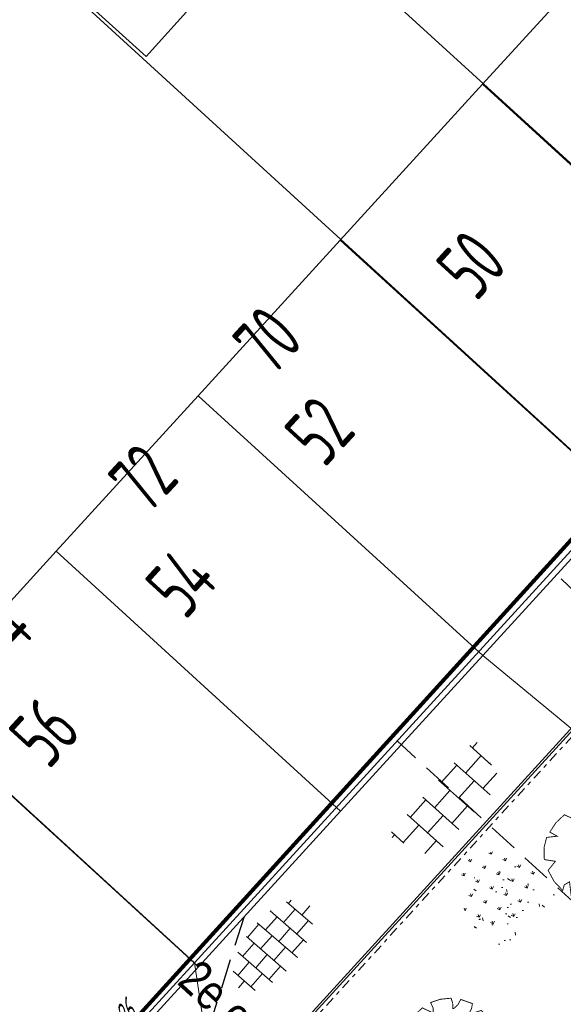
# Model space of a CAD drawing. Header units: metres. Extents: x 111546 to 149831, y 498798 to 507863.
# Tile 820 of 1056: x 111836 to 111850, y 501772 to 501797. Entities that reach past the tile are written whole.
import ezdxf
from ezdxf.enums import TextEntityAlignment as Align

# ---------------------------------------------------------------- set-up
doc = ezdxf.new("R2010")
doc.units = ezdxf.units.M
for name, pattern in [('DASHDOT', [25.4, 12.7, -6.35, 0, -6.35]), ('DASHED', [19.05, 12.7, -6.35]), ('HIDDENX2', [19.05, 12.7, -6.35])]:
    doc.linetypes.add(name, pattern=pattern)
for name, color, linetype in [('0-bs-hoogte dorpel', 130, 'Continuous'), ('0-werkgrens', 210, 'FENCELINE1'), ('3-vw-band-ob 6x20', 30, 'Continuous'), ('3-vw-HV-304010-Opbreken tegels-opp', 150, 'AI-KADASTRAAL'), ('4-nw-boom tekst', 7, 'Continuous'), ('B01_HOOFDGEBOUW', 1, 'Continuous'), ('B02_BIJGEBOUW', 1, 'Continuous'), ('B07_TUSSENMUUR', 1, 'Continuous'), ('Q26_BOOM', 252, 'Continuous'), ('Z02_HUISNUMMER', 7, 'Continuous')]:
    doc.layers.add(name, color=color, linetype=linetype)
for name, color, linetype, lineweight in [('0-kadastrale percelen', 253, 'AI-KADASTRAAL', 9), ('2-YY-huisaansluiting DWA 125mm', 10, 'HIDDENX2', 30), ('2-YY-kolkleiding HWA 125mm', 150, 'Continuous', 15), ('3-nw-arcering-trottoir', 2, 'Continuous', 15), ('3-nw-band-ob 10x20', 7, 'Continuous', 13), ('3-nw-band-ob 10x20-achterkant', 7, 'DASHDOT', 13), ('3-vw-verharding', 3, 'Continuous', 15), ('4-bs-gras', 253, 'Continuous', 9), ('4-nw materiaalscheiding-groen', 210, 'DASHED', 13), ('4-nw-boom 2e grootte', 7, 'Continuous', 35), ('4-nw-gazon', 7, 'Continuous', 5)]:
    doc.layers.add(name, color=color, linetype=linetype, lineweight=lineweight)
doc.styles.get("Standard").update_dxf_attribs({"font": 'isocp-ie.shx'})
doc.styles.add('Zaanstad', font='ARIALN.TTF')
doc.linetypes.add('AI-KADASTRAAL', pattern='A,5.5,-2,["K",Standard,S=1.8,R=0,X=0,Y=-0.9],-2,5.5,-2,[5,NLCS.SHX,S=0.75,R=0,X=0,Y=0],-2', length=19)
doc.linetypes.add('FENCELINE1', pattern='A,6.35,-2.54,[133,ltypeshp.shx,S=2.54,R=0,X=-2.54,Y=0],-2.54,25.4', length=36.83)
pattern_1 = [(294.51638, (112010.33835, 501946.37295), (-0.2375469, -0.6359021), [0.4, -0.56]), (294.51638, (112010.27896, 501946.21397), (-0.2375469, -0.6359021), [0.16, -0.8]), (294.51638, (112010.49732, 501946.31356), (-0.2375469, -0.6359021), [0.16, -0.8])]

# ---------------------------------------------------------------- blocks, each defined once
blk = doc.blocks.new('Q26')
at = {"linetype": 'Continuous', "lineweight": 20, "const_width": 0.0225}
blk.add_lwpolyline([(0.757, 0.516), (1.237, 0.371), (1.308, -0.046), (1.235, -0.463), (0.83, -0.494), (1.061, -0.711), (0.757, -1.022), (0.565, -0.971), (0.395, -0.867), (0.404, -1.032), (0.49, -1.198), (0.163, -1.271), (-0.015, -1.136), (-0.097, -0.929), (-0.141, -1.084), (-0.112, -1.255), (-0.489, -1.131), (-0.532, -0.774), (-0.668, -0.854), (-0.707, -0.996), (-0.927, -0.766), (-1.083, -0.479), (-0.894, -0.246), (-1.181, -0.203), (-1.187, 0.104), (-1.122, 0.367), (-0.847, 0.398), (-1.04, 0.503), (-0.879, 0.749), (-0.663, 0.95), (-0.402, 0.826), (-0.388, 0.795), (-0.382, 0.942), (-0.452, 1.088), (-0.194, 1.172), (0.076, 1.199), (0.118, 1.07), (0.119, 0.935), (0.148, 0.935), (0.252, 1.031), (0.325, 1.167), (0.626, 1.059), (0.6, 0.925), (0.525, 0.78), (0.856, 0.885), (1.105, 0.593), (0.924, 0.584)], close=True, dxfattribs=at)
at = {"linetype": 'Continuous', "lineweight": 20}
blk.add_circle((0.001, -0.001), 0.0983, dxfattribs=at)
blk = doc.blocks.new('tgls')
at = {"linetype": 'Continuous'}
for p, q in [((-1.018, -0.663), (-1.018, 0.575)), ((-0.418, -0.668), (-0.418, 0.573)), ((0.182, -0.673), (0.182, 0.57)), ((0.782, -0.678), (0.782, 0.568)), ((-1.018, 0.329), (-1.552, 0.329)), ((0.182, 0.329), (-0.418, 0.329)), ((1.218, 0.329), (0.782, 0.329)), ((-1.618, 0.029), (-1.635, 0.029)), ((-1.618, -0.658), (-1.618, 0.09)), ((-0.418, 0.029), (-1.018, 0.029)), ((0.782, 0.029), (0.182, 0.029)), ((1.382, -0.682), (1.382, -0.248)), ((-1.018, -0.271), (-1.618, -0.271)), ((0.182, -0.271), (-0.418, -0.271)), ((1.382, -0.271), (0.782, -0.271)), ((-1.618, -0.571), (-1.803, -0.571)), ((-0.418, -0.571), (-1.018, -0.571)), ((0.782, -0.571), (0.182, -0.571)), ((1.473, -0.571), (1.382, -0.571))]:
    blk.add_line(p, q, dxfattribs=at)
blk = doc.blocks.new('4-boom 2e grootte')
at = {"lineweight": 30}
for p, q in [((-0.918, 1.79), (-1.082, 1.616)), ((-0.753, 1.79), (-0.918, 1.79)), ((-0.46, 1.9), (-0.753, 1.79)), ((-0.094, 1.973), (-0.46, 1.9)), ((-0.094, 1.973), (-0.094, 1.86)), ((-0.094, 1.86), (-0.055, 1.903)), ((-0.055, 1.903), (0.153, 1.955)), ((0.153, 1.955), (0.317, 1.955)), ((0.317, 1.955), (0.308, 1.858)), ((0.308, 1.858), (0.362, 1.874)), ((0.362, 1.874), (0.436, 1.891)), ((0.436, 1.891), (0.619, 1.863)), ((0.656, 1.818), (0.583, 1.79)), ((0.619, 1.863), (0.656, 1.818)), ((0.656, 1.818), (0.647, 1.754)), ((0.656, 1.818), (0.747, 1.808)), ((0.707, 1.878), (0.734, 1.744)), ((0.894, 1.781), (1.241, 1.534)), ((-1.192, 1.616), (-1.649, 1.15)), ((-1.082, 1.616), (-1.192, 1.616)), ((-1.082, 1.616), (-1.055, 1.543)), ((0.734, 1.744), (0.973, 1.725)), ((1.241, 1.534), (1.296, 1.406)), ((1.296, 1.406), (1.296, 1.424)), ((1.296, 1.424), (1.296, 1.406)), ((1.296, 1.424), (1.488, 1.388)), ((1.488, 1.388), (1.351, 1.269)), ((1.351, 1.269), (1.369, 1.159)), ((-1.376, 1.121), (-1.796, 1.003)), ((-1.649, 1.15), (-1.376, 1.121)), ((1.369, 1.159), (1.433, 1.095)), ((1.433, 1.095), (1.58, 1.131)), ((1.561, 1.223), (1.58, 1.131)), ((1.58, 1.131), (1.717, 1.049)), ((1.717, 1.049), (1.763, 0.912)), ((-1.832, 0.839), (-1.906, 0.665)), ((-1.723, 0.958), (-1.832, 0.839)), ((-1.796, 1.003), (-1.668, 0.921)), ((-1.723, 0.958), (-1.695, 0.83)), ((1.763, 0.912), (1.671, 0.789)), ((1.671, 0.789), (1.882, 0.802)), ((1.882, 0.802), (1.882, 0.473)), ((-1.97, 0.567), (-2.006, 0.509)), ((-2.006, 0.509), (-1.915, 0.5)), ((-1.951, 0.656), (-1.97, 0.567)), ((-1.906, 0.665), (-1.951, 0.656)), ((-1.915, 0.5), (-2.034, 0.299)), ((-2.034, 0.299), (-1.933, 0.226)), ((-1.649, 0.5), (-1.915, 0.5)), ((1.882, 0.473), (1.937, 0.482)), ((1.937, 0.482), (2.019, 0.043)), ((-1.933, 0.226), (-2.052, 0.107)), ((-2.052, 0.107), (-1.997, -0.158)), ((-1.887, 0.125), (-2.03, 0)), ((-1.933, 0.226), (-1.887, 0.125)), ((1.872, 0.061), (1.854, -0.131)), ((2.019, 0.043), (1.872, 0.061)), ((-2.098, -0.021), (-1.942, -0.021)), ((-1.997, -0.158), (-1.86, -0.424)), ((1.854, -0.131), (1.973, -0.131)), ((1.973, -0.131), (1.973, -0.524)), ((-1.96, -0.424), (-1.723, -0.424)), ((-1.878, -0.424), (-1.942, -0.524)), ((-1.814, -0.332), (-1.869, -0.406)), ((-1.787, -0.332), (-1.814, -0.332)), ((1.973, -0.689), (1.918, -0.488)), ((1.973, -0.524), (1.918, -0.488)), ((-1.942, -0.524), (-1.942, -0.643)), ((-1.942, -0.643), (-1.805, -0.707)), ((-1.75, -0.616), (-1.805, -0.707)), ((-1.805, -0.707), (-1.805, -0.908)), ((1.891, -0.826), (1.927, -0.707)), ((1.973, -0.689), (1.927, -0.707)), ((-1.768, -0.936), (-1.842, -0.945)), ((-1.668, -0.835), (-1.805, -0.908)), ((-1.805, -0.908), (-1.649, -1.073)), ((-1.768, -0.936), (-1.778, -1)), ((-1.284, -1), (-1.549, -1.174)), ((1.891, -0.826), (1.754, -1.037)), ((-1.659, -1.174), (-1.659, -1.063)), ((-1.549, -1.174), (-1.659, -1.174)), ((-1.549, -1.174), (-1.457, -1.265)), ((-1.457, -1.265), (-1.485, -1.338)), ((-1.329, -1.192), (-1.457, -1.265)), ((-1.192, -1.256), (-1.265, -1.238)), ((-1.265, -1.238), (-1.046, -1.43)), ((1.58, -1.256), (1.168, -1.613)), ((1.58, -1.256), (1.653, -1.137)), ((1.754, -1.037), (1.653, -1.137)), ((-1.485, -1.338), (-1.357, -1.357)), ((-1.357, -1.357), (-1.357, -1.476)), ((-1.357, -1.476), (-1.21, -1.476)), ((-0.945, -1.512), (-1.265, -1.567)), ((-1.21, -1.476), (-1.201, -1.558)), ((-1.046, -1.43), (-1.046, -1.529)), ((-1.201, -1.558), (-1.101, -1.686)), ((-1.101, -1.686), (-0.908, -1.631)), ((-1.009, -1.523), (-0.936, -1.805)), ((-0.936, -1.805), (-0.881, -1.75)), ((-0.881, -1.75), (-0.799, -1.723)), ((-0.753, -1.713), (-0.799, -1.723)), ((-0.707, -1.677), (-0.753, -1.713)), ((-0.753, -1.713), (-0.676, -1.819)), ((-0.716, -1.668), (-0.707, -1.677)), ((-0.707, -1.677), (-0.616, -1.704)), ((-0.616, -1.704), (-0.707, -1.878)), ((-0.524, -1.686), (-0.616, -1.704)), ((-0.433, -1.778), (-0.277, -1.75)), ((-0.277, -1.75), (0.107, -1.851)), ((0.583, -1.778), (0.619, -1.659)), ((0.619, -1.659), (0.711, -1.659)), ((0.711, -1.659), (0.692, -1.778)), ((0.848, -1.778), (0.921, -1.713)), ((0.885, -1.604), (1.04, -1.576)), ((0.921, -1.713), (0.885, -1.604)), ((1.04, -1.576), (1.104, -1.622)), ((1.104, -1.622), (1.077, -1.695)), ((1.168, -1.613), (1.104, -1.622)), ((-0.707, -1.878), (-0.587, -1.819)), ((-0.587, -1.819), (-0.533, -1.906)), ((-0.433, -1.869), (-0.533, -1.906)), ((-0.433, -1.869), (-0.433, -1.778)), ((0.006, -1.97), (-0.433, -1.869)), ((0.198, -1.942), (0.006, -1.97)), ((0.107, -1.851), (0.198, -1.86)), ((0.583, -1.778), (0.198, -1.86)), ((0.198, -1.86), (0.198, -1.942)), ((0.326, -1.979), (0.198, -1.942)), ((0.381, -1.933), (0.326, -1.979)), ((0.418, -1.813), (0.381, -1.933)), ((0.583, -1.778), (0.848, -1.778))]:
    blk.add_line(p, q, dxfattribs=at)
blk.add_circle((0, 0), 0.134, dxfattribs=at)
at = {"layer": '4-nw materiaalscheiding-groen', "color": 7, "style": 'Zaanstad'}
blk.add_text('2e', height=0.8, dxfattribs=at).set_placement((0.242, -1.273))
at = {"layer": '4-nw-boom tekst', "style": 'Zaanstad'}
blk.add_attdef('BOOMSOORT', text='', height=0.9, dxfattribs=at).set_placement((2.061, 1.223), align=Align.BOTTOM_LEFT)

msp = doc.modelspace()

# ---------------------------------------------------------------- hatches: boundary and pattern name
at = {"layer": '3-nw-arcering-trottoir'}
h = msp.add_hatch(dxfattribs=at)
h.set_pattern_fill('AVH-TEGEL_300X300_HALFST', color=256, scale=1.5, angle=208.98107, style=0, pattern_type=2)
h.set_pattern_definition([(229.00454452, (409606.52017, 89795.3017), (-0.12537826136, -0.48724253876), [0.45, -0.45]), (319.00454452, (409606.52017, 89795.3017), (0.2951996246, 0.33964272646), [])])
edge = h.paths.add_edge_path()
edge.add_ellipse((111842.4081, 501773.106), major_axis=(-0.8774, -1.0994), ratio=0.488545, start_angle=0, end_angle=360)
at = {"layer": '3-vw-HV-304010-Opbreken tegels-opp', "ltscale": 0.01}
h = msp.add_hatch(dxfattribs=at)
h.set_pattern_fill('GOST_GLASS', color=256, scale=0.08)
h.set_pattern_definition(pattern_1)
h.paths.add_polyline_path([(111847.7498, 501789.2551), (111848.9675, 501790.5868), (111847.4037, 501792.0168), (111846.186, 501790.6852)], flags=9)
h = msp.add_hatch(dxfattribs=at)
h.set_pattern_fill('GOST_GLASS', color=256, scale=0.08)
h.set_pattern_definition(pattern_1)
h.paths.add_polyline_path([(111842.4657, 501787.3889), (111843.667, 501788.6937), (111842.1759, 501790.0665), (111840.9746, 501788.7617)], flags=9)
h = msp.add_hatch(dxfattribs=at)
h.set_pattern_fill('GOST_GLASS', color=256, scale=0.08)
h.set_pattern_definition(pattern_1)
h.paths.add_polyline_path([(111843.847, 501784.9568), (111845.1298, 501786.3596), (111843.4833, 501787.8653), (111842.2004, 501786.4624)], flags=9)
h = msp.add_hatch(dxfattribs=at)
h.set_pattern_fill('GOST_GLASS', color=256, scale=0.08)
h.set_pattern_definition(pattern_1)
h.paths.add_polyline_path([(111839.2683, 501783.8181), (111840.5348, 501785.1937), (111838.9619, 501786.6418), (111837.6955, 501785.2662)], flags=9)
h = msp.add_hatch(dxfattribs=at)
h.set_pattern_fill('GOST_GLASS', color=256, scale=0.08)
h.set_pattern_definition(pattern_1)
h.paths.add_polyline_path([(111840.2698, 501781.0723), (111841.5541, 501782.4768), (111839.9909, 501783.9063), (111838.7066, 501782.5018)], flags=9)
h = msp.add_hatch(dxfattribs=at)
h.set_pattern_fill('GOST_GLASS', color=256, scale=0.08)
h.set_pattern_definition(pattern_1)
h.paths.add_polyline_path([(111835.5162, 501779.8637), (111836.7842, 501781.2409), (111835.2944, 501782.6125), (111834.0265, 501781.2353)], flags=9)
h = msp.add_hatch(dxfattribs=at)
h.set_pattern_fill('GOST_GLASS', color=256, scale=0.08)
h.set_pattern_definition(pattern_1)
h.paths.add_polyline_path([(111836.7578, 501777.2046), (111838.0309, 501778.5968), (111836.3932, 501780.0944), (111835.1201, 501778.7021)], flags=9)
h = msp.add_hatch(dxfattribs=at)
h.set_pattern_fill('GOST_GLASS', color=256, scale=0.08)
h.set_pattern_definition(pattern_1)
h.paths.add_polyline_path([(111838.2169, 501770.3099), (111839.1615, 501771.2288), (111838.7625, 501772.0843), (111837.8179, 501771.1655)], flags=9)
at = {"layer": '4-bs-gras'}
h = msp.add_hatch(dxfattribs=at)
h.set_pattern_fill('AGR-KRUIDEN', color=256, scale=0.04, pattern_type=2)
h.set_pattern_definition([(110.0468, (111826.72367, 501762.86133), (-0.3626612, 0.1687508), [0.075, -0.4906854]), (65.0468, (111826.72367, 501762.86133), (-0.362661, 0.168751), [0.075, -0.325]), (155.0468, (111826.72367, 501762.86133), (-0.168751, -0.362661), [0.075, -0.325])])
h.paths.add_polyline_path([(111849.1396, 501775.0561), (111848.4228, 501775.6482), (111847.768, 501775.4093), (111847.1948, 501775.4043), (111847.2036, 501774.3936), (111847.5047, 501773.5687), (111848.4348, 501773.6252), (111848.87, 501774.1305), (111849.0566, 501774.3308)])
at = {"layer": '4-nw-gazon', "ltscale": 0.1}
h = msp.add_hatch(dxfattribs=at)
h.set_pattern_fill('AGR-GRAS_GAZON', color=256, scale=0.5, angle=-46.148, pattern_type=2)
h.set_pattern_definition([(308.76637, (112449.1252, 501044.8914), (0.9624805, 0.0527809), [0, -0.76, 0, -0.85, 0, -0.8125]), (278.76637, (112449.1252, 501044.8914), (1.4302849, -0.8534867), [0, -0.41, 0, -0.685, 0, -0.2625]), (238.76637, (112449.1116, 501045.5063), (0.037241, -1.5566281), [0, -0.25, 0, -0.9, 0, -1.175]), (228.76637, (112449.1116, 501045.5063), (0.4719491, -1.4929976), [0, -0.125, 0, -0.59, 0, -0.675]), (322.26637, (112451.0017, 501046.2032), (0.8731955, 0.27140796), [0.075, -1.04775]), (281.26637, (112447.1926, 501046.119), (0.83706867, -0.3680336), [0.075, -1.04775])])
edge = h.paths.add_edge_path()
edge.add_arc((111848.5074, 501774.1434), 1.1599, 0, 360)

# ---------------------------------------------------------------- linework, layer by layer
at = {"layer": '0-kadastrale percelen', "ltscale": 0.25}
for p, q in [((111855.025, 501788.674), (111840.006, 501802.401)), ((111836.374, 501798.363), (111851.361, 501784.666)), ((111840.391, 501772.664), (111825.5, 501786.276)), ((111840.391, 501772.664), (111851.361, 501784.666))]:
    msp.add_line(p, q, dxfattribs=at)
msp.add_lwpolyline([(111821.677, 501782.027), (111836.535, 501768.445), (111840.391, 501772.664)], dxfattribs=at)
at = {"layer": '0-werkgrens', "ltscale": 0.1}
msp.add_lwpolyline([(111886.6823, 501815.1058, 0.1, 0.1, 0), (111864.5504, 501791.0009, 0.1, 0.1, 0), (111858.7188, 501796.3564, 0.1, 0.1, 0), (111856.9217, 501794.4011, 0.1, 0.1, 0), (111858.5669, 501792.8669, 0.1, 0.1, 0), (111833.9874, 501765.8513, 0.1, 0.1, 0), (111832.4783, 501767.1882, 0.1, 0.1, 0), (111830.6879, 501765.232, 0.1, 0.1, 0), (111832.0217, 501763.9556, 0.1, 0.1, 0), (111829.2877, 501761.0731, 0.1, 0.1, 0), (111832.1639, 501758.5614, 0.1, 0.1, 0), (111834.7714, 501761.3948, 0.1, 0.1, 0), (111878.0702, 501721.7736, 0.1, 0.1, 0), (111877.5512, 501721.1769, 0.1, 0.1, 0), (111878.7108, 501720.0901, 0.1, 0.1, 0), (111862.6996, 501703.0078, 0.1, 0.1, 0), (111858.7613, 501698.6832, 0.1, 0.1, 0)], format="xyseb", dxfattribs=at)
at = {"layer": '2-YY-huisaansluiting DWA 125mm', "ltscale": 0.06, "elevation": 0}
for points in [[(111856.1967, 501776.5193), (111849.8131, 501782.5319)], [(111841.6554, 501773.8306), (111840.6367, 501770.6103), (111839.8497, 501765.3666)]]:
    msp.add_lwpolyline(points, dxfattribs=at)
at = {"layer": '2-YY-huisaansluiting DWA 125mm', "ltscale": 0.06}
msp.add_lwpolyline([(111851.9833, 501772.5342), (111845.6028, 501778.3661)], dxfattribs=at)
at = {"layer": '2-YY-kolkleiding HWA 125mm', "ltscale": 0.06}
for points in [[(111847.802, 501780.561), (111855.8527, 501773.923)], [(111840.391, 501772.664), (111841.4754, 501765.4083)]]:
    msp.add_lwpolyline(points, dxfattribs=at)
at = {"layer": '3-nw-band-ob 10x20'}
msp.add_lwpolyline([(111861.1717, 501790.752), (111842.4121, 501770.2115)], dxfattribs=at)
at = {"layer": '3-nw-band-ob 10x20-achterkant', "ltscale": 0.02}
msp.add_lwpolyline([(111861.1781, 501790.6107), (111842.5532, 501770.2176)], dxfattribs=at)
at = {"layer": '3-vw-band-ob 6x20', "ltscale": 0.05}
msp.add_lwpolyline([(111873.24, 501779.722), (111854.441, 501759.223), (111842.362, 501770.241), (111861.129, 501790.791)], close=True, dxfattribs=at)
at = {"layer": 'B01_HOOFDGEBOUW'}
for p, q in [((111844.137, 501791.239), (111847.795, 501795.245)), ((111840.485, 501787.239), (111844.137, 501791.239)), ((111836.832, 501783.239), (111840.485, 501787.239)), ((111851.455, 501784.561), (111847.802, 501780.561)), ((111833.179, 501779.238), (111836.832, 501783.239)), ((111847.802, 501780.561), (111844.149, 501776.561)), ((111844.149, 501776.561), (111840.496, 501772.561))]:
    msp.add_line(p, q, dxfattribs=at)
for points in [[(111847.795, 501795.245), (111851.626, 501799.439), (111858.939, 501792.756), (111855.109, 501788.562)], [(111840.496, 501772.561), (111836.665, 501768.367), (111829.349, 501775.044)]]:
    msp.add_lwpolyline(points, dxfattribs=at)
at = {"layer": 'B02_BIJGEBOUW'}
msp.add_lwpolyline([(111840.503, 501797.461), (111837.981, 501799.741), (111836.624, 501798.24), (111839.146, 501795.96)], close=True, dxfattribs=at)
at = {"layer": 'B07_TUSSENMUUR'}
for p, q in [((111847.795, 501795.245), (111855.109, 501788.562)), ((111851.455, 501784.561), (111844.137, 501791.239)), ((111847.802, 501780.561), (111840.485, 501787.239)), ((111844.149, 501776.561), (111836.832, 501783.239)), ((111840.496, 501772.561), (111833.179, 501779.238))]:
    msp.add_line(p, q, dxfattribs=at)

# ---------------------------------------------------------------- block references
at = {"layer": '3-vw-verharding', "rotation": 228.1031230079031}
msp.add_blockref('tgls', (111846.8828, 501776.602), dxfattribs=at)
at = {"layer": '4-nw-boom 2e grootte'}
ref = msp.add_blockref('4-boom 2e grootte', (111841.3238, 501767.2854), dxfattribs=dict(at, rotation=317.4143730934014))
ref.add_attrib('BOOMSOORT', '2e orde Esdoorn; Acer Campestre Elsrijk', dxfattribs={"layer": '4-nw-boom tekst', "height": 0.9, "rotation": 317.41437, "style": 'Zaanstad'}).set_placement((111839.7328, 501771.9449), align=Align.BOTTOM_LEFT)
at = {"layer": 'Q26_BOOM'}
for p in [(111850.567, 501775.518), (111846.913, 501770.554)]:
    msp.add_blockref('Q26', p, dxfattribs=at)

# ---------------------------------------------------------------- texts
at = {"layer": '0-bs-hoogte dorpel', "oblique": 25, "width": 0.6}
msp.add_text('-0.26', height=0.6, rotation=50, dxfattribs=at).set_placement((111838.6366, 501770.8822), align=Align.CENTER)
at = {"layer": 'Z02_HUISNUMMER', "linetype": 'DASHDOT'}
for s, rotation, width, p in [('50', 47.55941, 0.665061, (111847.636, 501789.635)), ('70', 47.36464, 0.664964, (111842.3994, 501787.7058, 0)), ('52', 47.55941, 0.665061, (111843.732, 501785.363)), ('72', 47.36464, 0.664964, (111839.2014, 501784.1608, 0)), ('54', 47.55941, 0.665061, (111840.156, 501781.452)), ('74', 47.36464, 0.664964, (111835.4504, 501780.1798, 0)), ('56', 47.55941, 0.665061, (111836.643, 501777.608))]:
    msp.add_text(s, height=1.5, rotation=rotation, dxfattribs=dict(at, width=width)).set_placement(p)

doc.saveas('drawing.dxf')
